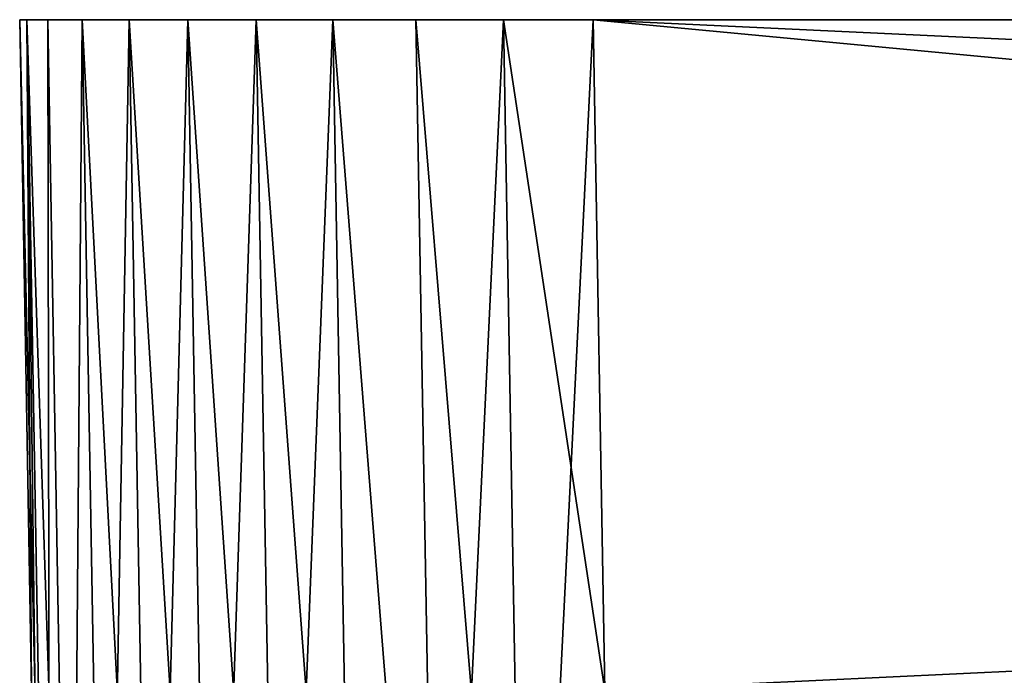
# Model space of a CAD drawing. Header units: metres. Extents: x -44 to 117, y -432 to 89.
# Tile 1009 of 1056: x -40 to -34.85, y 85.87 to 89.3. Entities that reach past the tile are written whole.
import ezdxf

# ---------------------------------------------------------------- set-up
doc = ezdxf.new("R2010")
doc.units = ezdxf.units.M
doc.layers.add('solid_125568', color=7, linetype='CONTINUOUS')

msp = doc.modelspace()

# ---------------------------------------------------------------- linework, layer by layer
at = {"layer": 'solid_125568'}
for points in [[(-40, 89.300003, 442.999634), (-40, 89.300003, 457.000336), (-39.963058, 89.300003, 457.469818)], [(-39.840546, 82.280029, 457.347168), (-39.963058, 89.300003, 457.469818), (-40, 89.300003, 457.000336)], [(-39.963055, 89.300003, 442.530151), (-40, 89.300003, 442.999634), (-39.963058, 89.300003, 457.469818)], [(-39.938755, 85.791275, 456.939209), (-40, 89.300003, 457.000336), (-40, 89.300003, 442.999634)], [(-39.938755, 85.791275, 456.939209), (-39.840546, 82.280029, 457.347168), (-40, 89.300003, 457.000336)], [(-39.938755, 85.791275, 443.060791), (-40, 89.300003, 442.999634), (-39.963055, 89.300003, 442.530151)], [(-39.87751, 82.282547, 456.87796), (-40, 89.300003, 442.999634), (-39.938755, 85.791275, 443.060791)], [(-39.938755, 85.791275, 456.939209), (-40, 89.300003, 442.999634), (-39.87751, 82.282547, 456.87796)], [(-39.963055, 89.300003, 442.530151), (-39.963058, 89.300003, 457.469818), (-39.853222, 89.300003, 457.927368)], [(-39.730648, 82.278008, 457.80481), (-39.853222, 89.300003, 457.927368), (-39.963058, 89.300003, 457.469818)], [(-39.730648, 82.278008, 457.80481), (-39.963058, 89.300003, 457.469818), (-39.840546, 82.280029, 457.347168)], [(-39.853218, 89.300003, 442.072632), (-39.963055, 89.300003, 442.530151), (-39.853222, 89.300003, 457.927368)], [(-39.840546, 82.280029, 442.652832), (-39.963055, 89.300003, 442.530151), (-39.853218, 89.300003, 442.072632)], [(-39.840546, 82.280029, 442.652832), (-39.87751, 82.282547, 443.12204), (-39.963055, 89.300003, 442.530151)], [(-39.938755, 85.791275, 443.060791), (-39.963055, 89.300003, 442.530151), (-39.87751, 82.282547, 443.12204)], [(-39.853218, 89.300003, 442.072632), (-39.853222, 89.300003, 457.927368), (-39.673122, 89.300003, 458.362244)], [(-39.730648, 82.278008, 457.80481), (-39.673122, 89.300003, 458.362244), (-39.853222, 89.300003, 457.927368)], [(-39.673119, 89.300003, 441.637756), (-39.853218, 89.300003, 442.072632), (-39.673122, 89.300003, 458.362244)], [(-39.730648, 82.278008, 442.19519), (-39.853218, 89.300003, 442.072632), (-39.673119, 89.300003, 441.637756)], [(-39.840546, 82.280029, 442.652832), (-39.853218, 89.300003, 442.072632), (-39.730648, 82.278008, 442.19519)], [(-39.550514, 82.276527, 458.239655), (-39.673122, 89.300003, 458.362244), (-39.730648, 82.278008, 457.80481)], [(-39.730648, 82.278008, 442.19519), (-39.673119, 89.300003, 441.637756), (-39.550514, 82.276527, 441.760345)], [(-39.673119, 89.300003, 441.637756), (-39.673122, 89.300003, 458.362244), (-39.427105, 89.300003, 458.763702)], [(-39.304577, 82.27562, 458.640991), (-39.427105, 89.300003, 458.763702), (-39.673122, 89.300003, 458.362244)], [(-39.304577, 82.27562, 458.640991), (-39.673122, 89.300003, 458.362244), (-39.550514, 82.276527, 458.239655)], [(-39.427105, 89.300003, 441.236298), (-39.673119, 89.300003, 441.637756), (-39.427105, 89.300003, 458.763702)], [(-39.550514, 82.276527, 441.760345), (-39.673119, 89.300003, 441.637756), (-39.427105, 89.300003, 441.236298)], [(-39.550514, 82.276527, 441.760345), (-39.427105, 89.300003, 441.236298), (-39.304577, 82.27562, 441.359009)], [(-39.427105, 89.300003, 441.236298), (-39.427105, 89.300003, 458.763702), (-39.12151, 89.300003, 459.121521)], [(-38.998894, 82.275314, 458.998901), (-39.12151, 89.300003, 459.121521), (-39.427105, 89.300003, 458.763702)], [(-39.12151, 89.300003, 440.878479), (-39.427105, 89.300003, 441.236298), (-39.12151, 89.300003, 459.121521)], [(-38.998894, 82.275314, 458.998901), (-39.427105, 89.300003, 458.763702), (-39.304577, 82.27562, 458.640991)], [(-39.304577, 82.27562, 441.359009), (-39.427105, 89.300003, 441.236298), (-39.12151, 89.300003, 440.878479)], [(-39.304577, 82.27562, 441.359009), (-39.12151, 89.300003, 440.878479), (-38.998894, 82.275314, 441.001099)], [(-39.12151, 89.300003, 440.878479), (-39.12151, 89.300003, 459.121521), (-38.76371, 89.300003, 459.427094)], [(-38.640987, 82.27562, 459.304565), (-38.76371, 89.300003, 459.427094), (-39.12151, 89.300003, 459.121521)], [(-38.763714, 89.300003, 440.572906), (-39.12151, 89.300003, 440.878479), (-38.76371, 89.300003, 459.427094)], [(-38.640987, 82.27562, 459.304565), (-39.12151, 89.300003, 459.121521), (-38.998894, 82.275314, 458.998901)], [(-38.998894, 82.275314, 441.001099), (-39.12151, 89.300003, 440.878479), (-38.763714, 89.300003, 440.572906)], [(-38.998894, 82.275314, 441.001099), (-38.763714, 89.300003, 440.572906), (-38.640987, 82.27562, 440.695435)], [(-38.763714, 89.300003, 440.572906), (-38.76371, 89.300003, 459.427094), (-38.362236, 89.300003, 459.673126)], [(-38.362244, 89.300003, 440.326874), (-38.763714, 89.300003, 440.572906), (-38.362236, 89.300003, 459.673126)], [(-38.640987, 82.27562, 440.695435), (-38.763714, 89.300003, 440.572906), (-38.362244, 89.300003, 440.326874)], [(-38.23967, 82.276527, 459.550507), (-38.362236, 89.300003, 459.673126), (-38.76371, 89.300003, 459.427094)], [(-38.23967, 82.276527, 459.550507), (-38.76371, 89.300003, 459.427094), (-38.640987, 82.27562, 459.304565)], [(-38.640987, 82.27562, 440.695435), (-38.362244, 89.300003, 440.326874), (-38.23967, 82.276527, 440.449493)], [(-38.362244, 89.300003, 440.326874), (-38.362236, 89.300003, 459.673126), (-37.927364, 89.300003, 459.85321)], [(-37.927376, 89.300003, 440.14679), (-38.362244, 89.300003, 440.326874), (-37.927364, 89.300003, 459.85321)], [(-37.804821, 82.278008, 440.269348), (-38.362244, 89.300003, 440.326874), (-37.927376, 89.300003, 440.14679)], [(-38.23967, 82.276527, 440.449493), (-38.362244, 89.300003, 440.326874), (-37.804821, 82.278008, 440.269348)], [(-37.804821, 82.278008, 459.730652), (-37.927364, 89.300003, 459.85321), (-38.362236, 89.300003, 459.673126)], [(-37.804821, 82.278008, 459.730652), (-38.362236, 89.300003, 459.673126), (-38.23967, 82.276527, 459.550507)], [(-37.927376, 89.300003, 440.14679), (-37.927364, 89.300003, 459.85321), (-37.469826, 89.300003, 459.963043)], [(-37.469841, 89.300003, 440.036957), (-37.927376, 89.300003, 440.14679), (-37.469826, 89.300003, 459.963043)], [(-37.804821, 82.278008, 440.269348), (-37.927376, 89.300003, 440.14679), (-37.469841, 89.300003, 440.036957)], [(-37.34716, 82.280029, 459.840546), (-37.469826, 89.300003, 459.963043), (-37.927364, 89.300003, 459.85321)], [(-37.34716, 82.280029, 459.840546), (-37.927364, 89.300003, 459.85321), (-37.804821, 82.278008, 459.730652)], [(-37.804821, 82.278008, 440.269348), (-37.469841, 89.300003, 440.036957), (-37.347157, 82.280029, 440.159454)], [(-37.469841, 89.300003, 440.036957), (-37.000347, 89.300003, 460), (-37.00037, 89.300003, 440)], [(-37.347157, 82.280029, 440.159454), (-37.469841, 89.300003, 440.036957), (-37.00037, 89.300003, 440)], [(-37.469841, 89.300003, 440.036957), (-37.469826, 89.300003, 459.963043), (-37.000347, 89.300003, 460)], [(-36.939213, 85.791275, 459.938751), (-37.000347, 89.300003, 460), (-37.469826, 89.300003, 459.963043)], [(-36.939213, 85.791275, 459.938751), (-37.469826, 89.300003, 459.963043), (-37.34716, 82.280029, 459.840546)], [(-36.939213, 85.791275, 440.061249), (-37.347157, 82.280029, 440.159454), (-37.00037, 89.300003, 440)], [(37.000347, 89.300003, 460), (37.00037, 89.300003, 440), (-37.00037, 89.300003, 440)], [(-36.939213, 85.791275, 440.061249), (-37.00037, 89.300003, 440), (37.00037, 89.300003, 440)], [(-37.000347, 89.300003, 460), (37.000347, 89.300003, 460), (-37.00037, 89.300003, 440)], [(36.939213, 85.791275, 459.938751), (37.000347, 89.300003, 460), (-37.000347, 89.300003, 460)], [(36.877968, 82.282547, 459.877502), (-37.000347, 89.300003, 460), (-36.939213, 85.791275, 459.938751)], [(36.939213, 85.791275, 459.938751), (-37.000347, 89.300003, 460), (36.877968, 82.282547, 459.877502)], [(-36.939213, 85.791275, 440.061249), (37.00037, 89.300003, 440), (-36.877968, 82.282547, 440.122498)], [(-36.877968, 82.282547, 440.122498), (37.00037, 89.300003, 440), (36.939213, 85.791275, 440.061249)]]:
    msp.add_3dface(points, dxfattribs=at)

doc.saveas('drawing.dxf')
